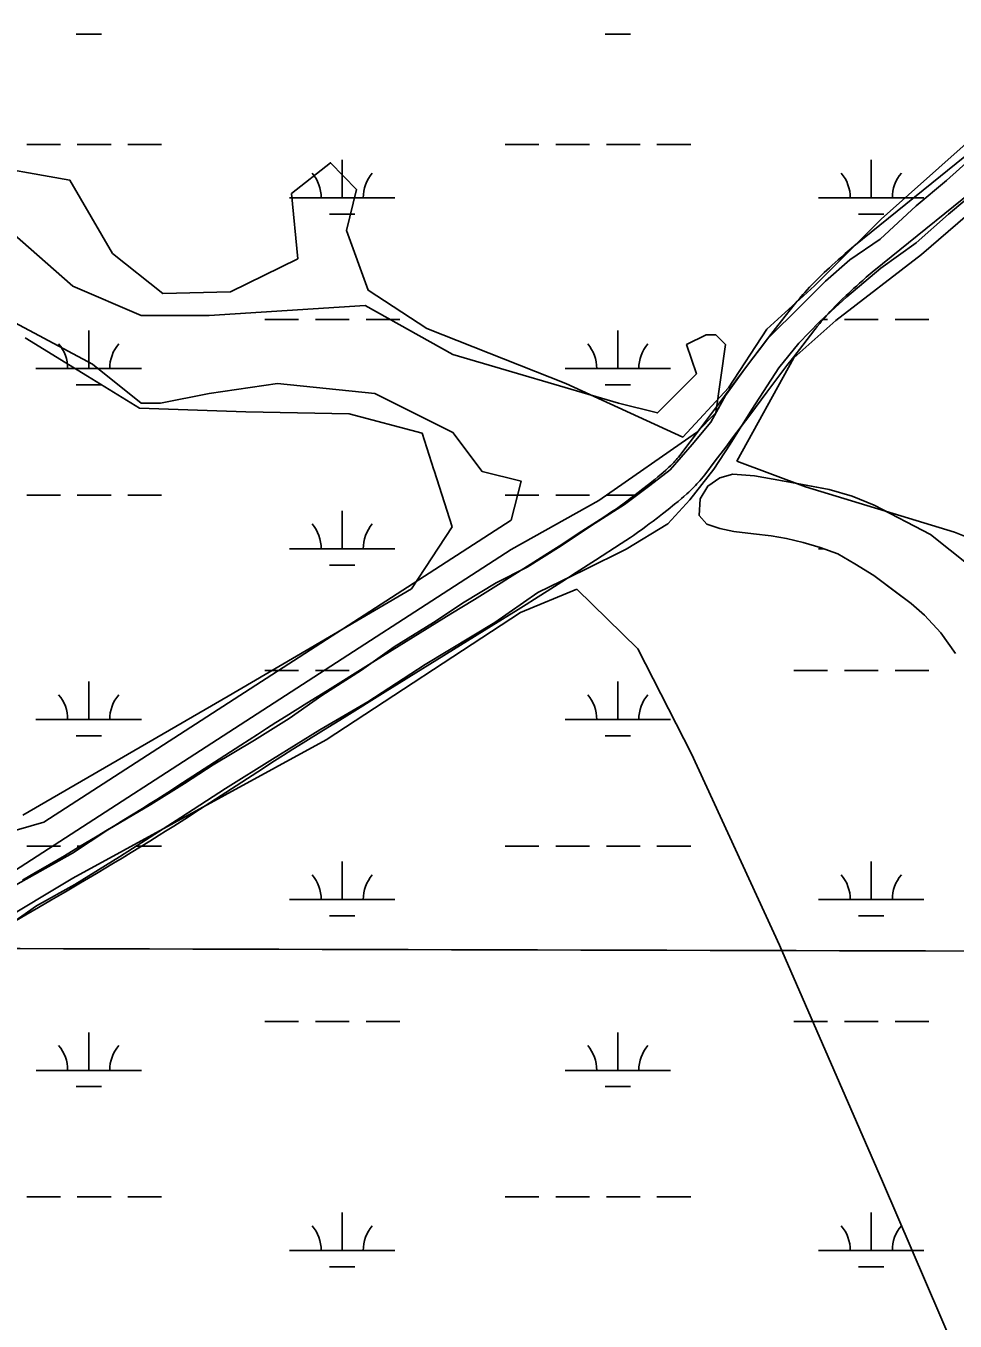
# Model space of a CAD drawing. Extents: x 3177185 to 3215018, y 812988 to 838321.
# Drawn here: x 3188654 to 3189536, y 824089 to 825317 of the extents above; entities that cross this region are included whole.
import ezdxf

# ---------------------------------------------------------------- set-up
doc = ezdxf.new("R2010")
doc.units = 0
for name, color, linetype in [('V-GRID-MAJR', 7, 'Continuous'), ('V-ROAD-CNTR', 7, 'Continuous'), ('V-SITE-VEGE', 7, 'Continuous'), ('V-TOPO-SHOR', 7, 'Continuous'), ('V-WETL-SWMP', 7, 'Continuous')]:
    doc.layers.add(name, color=color, linetype=linetype)

msp = doc.modelspace()

# ---------------------------------------------------------------- linework, layer by layer
at = {"layer": 'V-GRID-MAJR'}
msp.add_spline([(3181368.912, 824461.486), (3186603.869, 824447.399), (3191838.828, 824434.0750000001), (3197073.789, 824421.511), (3202308.752, 824409.709), (3207543.717, 824398.669), (3212778.683, 824388.39), (3212778.684, 824388.39)], degree=3, dxfattribs=at)
at = {"layer": 'V-ROAD-CNTR'}
for points in [[(3190435.223092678, 825879.569213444), (3189789.9223832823, 825391.195190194), (3189439.516084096, 825108.2157561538)], [(3190453.32705647, 825855.6472612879), (3189808.4023463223, 825367.5592374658), (3189458.3640464, 825084.875802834)], [(3189439.103084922, 825107.869756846), (3189435.168092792, 825104.451763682), (3189431.472100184, 825101.2167701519), (3189428.015107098, 825098.1657762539), (3189424.781113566, 825095.283782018), (3189421.760119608, 825092.5607874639), (3189418.938125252, 825089.988792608), (3189416.3041305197, 825087.5567974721), (3189413.846135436, 825085.2598020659), (3189411.5331400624, 825083.0708064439), (3189407.280148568, 825078.9688146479), (3189403.582155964, 825075.3058219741), (3189400.377162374, 825072.0548284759), (3189397.59916793, 825069.1688342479), (3189395.192172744, 825066.6138393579), (3189393.103176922, 825064.3518438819), (3189391.2691805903, 825062.32784793), (3189388.160186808, 825058.8118549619), (3189385.838191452, 825056.1098603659), (3189384.095194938, 825054.0358645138), (3189381.5542000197, 825050.9328707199), (3189379.0722049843, 825047.8058769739), (3189367.4062283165, 825032.8189069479), (3189358.716245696, 825021.5769294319), (3189352.217258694, 825013.1159463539), (3189342.52927807, 825000.4029717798), (3189337.696287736, 824994.0109845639), (3189332.88929735, 824987.615997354), (3189316.71932969, 824966.0190405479), (3189300.564362, 824944.441083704), (3189294.030375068, 824935.740101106), (3189284.1943947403, 824922.7211271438), (3189274.34941443, 824909.809152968), (3189273.1134169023, 824908.2351561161), (3189271.9574192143, 824906.832158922), (3189270.8384214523, 824905.527161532), (3189269.7624236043, 824904.3171639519), (3189268.7264256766, 824903.1911662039), (3189267.760427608, 824902.170168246), (3189265.7964315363, 824900.17317224), (3189264.058435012, 824898.4781756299), (3189262.49443814, 824897.005178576), (3189261.120440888, 824895.746181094), (3189258.567445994, 824893.479185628), (3189256.657449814, 824891.8361889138), (3189253.660455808, 824889.32819393), (3189250.600461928, 824886.8371989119), (3189244.677473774, 824882.0992083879), (3189239.478484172, 824878.001216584), (3189234.922493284, 824874.4642236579), (3189230.925501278, 824871.4102297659), (3189227.418508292, 824868.7722350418), (3189224.340514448, 824866.4892396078), (3189221.6585198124, 824864.527243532), (3189216.890529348, 824861.10325038), (3189213.3145365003, 824858.594255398), (3189210.638541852, 824856.751259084), (3189206.562550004, 824854.000264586), (3189202.433558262, 824851.286270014), (3189178.173606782, 824835.5863014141), (3189159.946643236, 824823.8433248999), (3189146.265670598, 824815.0763424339), (3189136.000691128, 824808.5343555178), (3189120.5607220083, 824798.762375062), (3189112.8397374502, 824793.9103847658), (3189105.0997529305, 824789.0723944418), (3189079.645803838, 824773.240426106), (3189057.352848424, 824759.416453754), (3188979.213004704, 824711.094550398), (3188940.1470828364, 824686.895598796), (3188920.621121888, 824674.7626230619), (3188901.1001609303, 824662.5956473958), (3188891.3691803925, 824656.4866596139), (3188882.266198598, 824650.7176711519), (3188873.7522156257, 824645.281682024), (3188857.862247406, 824635.0537024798), (3188802.53535806, 824599.157774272), (3188788.7153857, 824590.269792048), (3188778.336406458, 824583.6508052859), (3188770.5404220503, 824578.7188151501), (3188764.694433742, 824575.045822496), (3188755.892451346, 824569.562833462), (3188747.0644690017, 824564.1248443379), (3188738.337486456, 824558.797854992), (3188729.861503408, 824553.65386528), (3188721.643519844, 824548.6928752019), (3188705.643551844, 824539.105894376)], [(3189458.777045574, 825085.2218021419), (3189454.88405336, 825081.8398089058), (3189451.276060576, 825078.6828152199), (3189447.9210672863, 825075.721821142), (3189444.805073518, 825072.9438266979), (3189441.908079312, 825070.3328319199), (3189439.218084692, 825067.880836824), (3189436.7200896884, 825065.5748414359), (3189434.3980943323, 825063.405845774), (3189432.25909861, 825061.3808498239), (3189428.250106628, 825057.51285756), (3189424.8201134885, 825054.1178643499), (3189421.8671193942, 825051.120870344), (3189419.3251244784, 825048.480875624), (3189417.1321288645, 825046.151880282), (3189415.237132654, 825044.0998843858), (3189413.6211358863, 825042.31788795), (3189410.7741415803, 825039.0978943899), (3189408.698145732, 825036.681899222), (3189407.183148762, 825034.8799028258), (3189404.9081533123, 825032.1029083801), (3189402.658157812, 825029.2679140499), (3189391.112180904, 825014.4329437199), (3189382.4801981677, 825003.2649660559), (3189376.043211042, 824994.8859828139), (3189366.425230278, 824982.265008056), (3189361.652239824, 824975.951020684), (3189356.887249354, 824969.6120333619), (3189340.733281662, 824948.039076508), (3189324.5663139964, 824926.445119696), (3189317.9923271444, 824917.6901372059), (3189308.0903469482, 824904.5851634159), (3189298.075366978, 824891.4471896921), (3189296.48937015, 824889.429193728), (3189294.925373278, 824887.530197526), (3189293.43437626, 824885.7912010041), (3189292.010379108, 824884.1912042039), (3189290.6603818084, 824882.72320714), (3189289.3523844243, 824881.342209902), (3189286.968389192, 824878.915214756), (3189284.8143935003, 824876.8162189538), (3189282.9143972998, 824875.0272225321), (3189281.216400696, 824873.470225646), (3189278.311406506, 824870.891230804), (3189276.0674109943, 824868.9602346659), (3189272.758417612, 824866.192240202), (3189269.442424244, 824863.491245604), (3189263.333436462, 824858.6052553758), (3189257.962447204, 824854.3712638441), (3189253.226456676, 824850.696271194), (3189249.051465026, 824847.5062775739), (3189245.37447238, 824844.73828311), (3189242.13447886, 824842.335287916), (3189239.2644846, 824840.235292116), (3189234.2544946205, 824836.6392993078), (3189230.440502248, 824833.962304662), (3189227.538508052, 824831.9633086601), (3189223.192516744, 824829.0303145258), (3189218.821525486, 824826.1583202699), (3189194.447574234, 824810.3843518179), (3189176.162610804, 824798.60337538), (3189162.41963829, 824789.7983929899), (3189152.0846589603, 824783.2104061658), (3189136.5626900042, 824773.3864258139), (3189128.7697055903, 824768.490435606), (3189120.9717211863, 824763.616445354), (3189095.473772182, 824747.7564770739), (3189073.1468168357, 824733.910504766), (3188995.0009731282, 824685.584601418), (3188955.963051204, 824661.4036497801), (3188936.4730901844, 824649.292674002), (3188917.0101291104, 824637.161698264), (3188907.373148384, 824631.112710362), (3188898.3681663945, 824625.4057217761), (3188889.9421832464, 824620.0257325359), (3188874.144214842, 824609.857752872), (3188818.8133255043, 824573.957824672), (3188804.89535334, 824565.005842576), (3188794.42037429, 824558.3268559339), (3188786.54039005, 824553.340865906), (3188780.6044019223, 824549.611873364), (3188771.6904197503, 824544.05888447), (3188762.7464376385, 824538.5508954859), (3188753.9354552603, 824533.171906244), (3188745.3954723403, 824527.9899166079), (3188737.10548892, 824522.9849266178), (3188721.0635210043, 824513.3719458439)], [(3188705.694551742, 824539.135894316), (3188690.6615818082, 824530.2089121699), (3188676.5606100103, 824521.900928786), (3188663.316636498, 824514.1499442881), (3188650.8776613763, 824506.9139587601)], [(3188721.012521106, 824513.3419459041), (3188705.93555126, 824504.3889638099), (3188691.752579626, 824496.030980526), (3188678.4346062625, 824488.2379961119), (3188665.933631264, 824480.9660106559), (3188654.1996547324, 824474.176024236), (3188643.183676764, 824467.830036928)]]:
    msp.add_lwpolyline(points, dxfattribs=at)
at = {"layer": 'V-SITE-VEGE'}
for p, q in [((3189503.8370000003, 825100.291), (3189632.64, 825211.657)), ((3189422.466, 825037.577), (3189503.8370000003, 825100.291)), ((3189382.4790000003, 825002.333), (3189422.466, 825037.577)), ((3188653.376, 825021.185), (3188712.426, 824985.003)), ((3189328.59, 824904.24), (3189382.4790000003, 825002.333)), ((3188712.426, 824985.003), (3188761.779, 824954.564)), ((3188761.779, 824954.564), (3188862.8540000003, 824951.066)), ((3188862.8540000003, 824951.0659999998), (3188960.812, 824949.3089999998)), ((3188960.812, 824949.309), (3189029.955, 824930.7930000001)), ((3189029.955, 824930.7930000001), (3189041.057, 824896.22)), ((3189041.057, 824896.22), (3189041.286, 824895.5039999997)), ((3189393.737, 824879.8359999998), (3189328.59, 824904.2399999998)), ((3189041.286, 824895.5039999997), (3189058.463, 824842.0199999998)), ((3189535.0100000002, 824836.8649999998), (3189393.737, 824879.8359999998)), ((3189058.463, 824842.0199999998), (3189019.856, 824783.3159999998)), ((3189618.916, 824803.806), (3189535.0100000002, 824836.8649999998)), ((3189019.856, 824783.3159999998), (3188846.1040000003, 824681.496)), ((3189123.378, 824760.714), (3189176.608, 824783.001)), ((3189176.608, 824783.001), (3189234.576, 824726.202)), ((3188939.093, 824640.024), (3189123.378, 824760.714)), ((3189234.576, 824726.202), (3189285.463, 824626.73)), ((3188846.1040000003, 824681.496), (3188651.3370000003, 824568.5199999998)), ((3188698.801, 824508.944), (3188939.093, 824640.024)), ((3189285.463, 824626.73), (3189369.073, 824445.316)), ((3188467.592, 824370.1489999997), (3188698.801, 824508.944)), ((3189369.073, 824445.316), (3189466.596, 824221.187)), ((3189466.596, 824221.187), (3189548.09, 824032.081))]:
    msp.add_line(p, q, dxfattribs=at)
msp.add_lwpolyline([(3189545.969, 825205.434), (3189465.552, 825133.643), (3189402.1380000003, 825070.659), (3189356.975, 825029.31), (3189320.627, 824973.9010000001), (3189277.361, 824927.174), (3189166.327, 824978.0260000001), (3189034.3170000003, 825029.957), (3188978.732, 825066.309), (3188958.3850000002, 825123.0430000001), (3188967.826, 825161.86), (3188943.0840000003, 825187.225), (3188906.096, 825157.998), (3188912.039, 825096.261), (3188848.344, 825065.006), (3188784.0160000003, 825063.229), (3188736.415, 825101.295), (3188695.809, 825170.728), (3188602.9080000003, 825187.041), (3188515.966, 825234.5480000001), (3188441.789, 825249.781), (3188361.315, 825323.802)], dxfattribs=at)
at = {"layer": 'V-TOPO-SHOR'}
for points in [[(3188624.7866076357, 825134.9158145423), (3188698.719519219, 825070.224516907), (3188763.4108168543, 825042.4996750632), (3188828.10211449, 825042.4996750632), (3188975.967937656, 825051.741289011), (3189059.142463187, 825005.5332192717), (3189216.2499003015, 824959.3251495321), (3189253.2163560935, 824950.0835355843), (3189290.182811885, 824987.0499913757), (3189280.941197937, 825014.7748332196), (3189299.424425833, 825024.0164471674), (3189308.6660397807, 825024.0164471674), (3189317.9076537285, 825014.7748332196), (3189308.6660397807, 824950.0835355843), (3189290.182811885, 824931.6003076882), (3189197.766672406, 824866.9090100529), (3189114.5921468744, 824820.7009403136), (3188643.2698355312, 824515.7276800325)], [(3188606.3033797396, 824543.4525218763), (3188670.9946773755, 824561.9357497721), (3189114.5921468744, 824848.4257821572), (3189123.833760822, 824885.392237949), (3189086.867305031, 824894.6338518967), (3189059.142463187, 824931.6003076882), (3188985.209551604, 824968.56676348), (3188892.7934121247, 824977.8083774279), (3188828.10211449, 824968.56676348), (3188781.8940447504, 824959.3251495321), (3188763.4108168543, 824959.3251495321), (3188717.202747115, 824996.2916053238), (3188578.5785378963, 825070.224516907)], [(3189549.723, 824805.175), (3189512.261, 824834.811), (3189458.879, 824862.584), (3189438.051, 824870.964), (3189416.0840000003, 824877.4500000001), (3189390.702, 824882.0480000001), (3189371.7600000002, 824885.497), (3189345.24, 824890.478), (3189324.776, 824892.034), (3189312.2630000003, 824888.6510000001), (3189300.878, 824880.715), (3189293.653, 824868.601), (3189292.862, 824852.684), (3189300.049, 824844.711), (3189312.546, 824840.519), (3189325.804, 824837.459), (3189344.372, 824835.528), (3189361.042, 824833.599), (3189375.819, 824830.916), (3189391.349, 824827.094), (3189407.636, 824822.515), (3189424.299, 824816.416), (3189440.576, 824806.909), (3189458.367, 824795.885), (3189480.316, 824779.544), (3189493.937, 824769.283), (3189506.424, 824758.267), (3189521.927, 824741.562), (3189535.911, 824721.8250000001)]]:
    msp.add_lwpolyline(points, dxfattribs=at)
at = {"layer": 'V-WETL-SWMP'}
for p, q in [((3188701.7031288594, 825309.2900609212), (3188725.7031215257, 825309.2900609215)), ((3189203.6109754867, 825309.2900609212), (3189227.6109681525, 825309.2900609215)), ((3188654.859143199, 825204.650060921), (3188686.8591334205, 825204.6500609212)), ((3188702.859128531, 825204.6500609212), (3188734.8591187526, 825204.6500609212)), ((3188750.8591138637, 825204.6500609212), (3188782.8591040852, 825204.6500609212)), ((3189108.7670044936, 825204.6500609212), (3189140.766994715, 825204.6500609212)), ((3189156.766989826, 825204.650060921), (3189188.766980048, 825204.6500609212)), ((3189204.7669751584, 825204.6500609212), (3189236.76696538, 825204.6500609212)), ((3189252.7669604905, 825204.6500609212), (3189284.7669507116, 825204.6500609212)), ((3188954.1750517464, 825153.9080609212), (3188954.175051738, 825189.9080609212)), ((3189456.0828983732, 825153.9080609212), (3189456.0828983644, 825189.9080609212)), ((3188904.1750670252, 825153.9080609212), (3189004.1750364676, 825153.9080609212)), ((3189406.0829136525, 825153.9080609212), (3189506.0828830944, 825153.9080609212)), ((3188942.1750554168, 825138.4770609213), (3188966.1750480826, 825138.4770609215)), ((3189444.082902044, 825138.4770609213), (3189468.0828947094, 825138.4770609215)), ((3188880.7670742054, 825038.4760609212), (3188912.7670644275, 825038.4760609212)), ((3188928.767059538, 825038.4760609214), (3188960.767049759, 825038.4760609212)), ((3188976.76704487, 825038.4760609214), (3189008.7670350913, 825038.4760609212)), ((3189409.266178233, 825038.4802656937), (3189414.6877455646, 825038.4802656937)), ((3189430.6877351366, 825038.480265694), (3189462.687714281, 825038.4802656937)), ((3189478.6877038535, 825038.480265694), (3189510.6876829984, 825038.4802656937)), ((3188713.703125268, 824992.0460609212), (3188713.7031252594, 825028.0460609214)), ((3189215.6109718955, 824992.0460609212), (3189215.6109718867, 825028.0460609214)), ((3188663.703140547, 824992.0460609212), (3188763.703109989, 824992.0460609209)), ((3189165.6109871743, 824992.0460609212), (3189265.610956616, 824992.0460609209)), ((3188701.7031289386, 824976.6150609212), (3188725.7031216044, 824976.6150609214)), ((3189203.6109755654, 824976.6150609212), (3189227.610968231, 824976.6150609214)), ((3188654.8591432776, 824871.9750609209), (3188686.859133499, 824871.9750609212)), ((3188702.8591286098, 824871.9750609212), (3188734.859118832, 824871.9750609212)), ((3188750.8591139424, 824871.9750609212), (3188782.859104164, 824871.9750609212)), ((3189108.767004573, 824871.9750609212), (3189140.766994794, 824871.9750609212)), ((3189156.766989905, 824871.9750609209), (3189188.7669801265, 824871.9750609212)), ((3189204.766975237, 824871.9750609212), (3189233.64785889, 824871.9750609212)), ((3188954.175051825, 824821.2330609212), (3188954.1750518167, 824857.2330609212)), ((3188904.175067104, 824821.2330609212), (3189004.1750365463, 824821.2330609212)), ((3189406.0959815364, 824821.2373594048), (3189411.119955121, 824821.2373594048)), ((3188942.1750554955, 824805.8020609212), (3188966.1750481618, 824805.8020609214)), ((3188880.767074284, 824705.8010609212), (3188912.7670645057, 824705.8010609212)), ((3188928.7670596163, 824705.8010609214), (3188960.767049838, 824705.8010609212)), ((3189382.688119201, 824705.8054091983), (3189414.688098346, 824705.8054091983)), ((3189430.688087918, 824705.8054091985), (3189462.6880670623, 824705.8054091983)), ((3189478.6880566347, 824705.8054091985), (3189510.6880357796, 824705.8054091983)), ((3188713.703125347, 824659.3710609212), (3188713.703125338, 824695.3710609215)), ((3189215.6242773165, 824659.3754292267), (3189215.624239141, 824695.3754136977)), ((3188663.703140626, 824659.3710609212), (3188763.7031100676, 824659.371060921)), ((3189165.624309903, 824659.3754292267), (3189265.6242447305, 824659.3754292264)), ((3188701.703129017, 824643.9400609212), (3188725.703121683, 824643.9400609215)), ((3189203.6243015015, 824643.9444358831), (3189227.624285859, 824643.9444358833)), ((3188654.8591433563, 824539.300060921), (3188686.859133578, 824539.3000609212)), ((3188702.859128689, 824539.3000609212), (3188708.6172356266, 824539.3000609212)), ((3188758.7165657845, 824539.3044810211), (3188782.8726866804, 824539.3044810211)), ((3189108.7804742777, 824539.3044810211), (3189140.7804534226, 824539.3044810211)), ((3189156.7804429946, 824539.3044810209), (3189188.7804221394, 824539.3044810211)), ((3189204.780411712, 824539.3044810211), (3189236.780390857, 824539.3044810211)), ((3189252.7803804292, 824539.3044810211), (3189284.780359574, 824539.3044810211)), ((3188954.188628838, 824488.5625029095), (3188954.188590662, 824524.5624873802)), ((3189456.0963017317, 824488.5625029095), (3189456.096263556, 824524.5624873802)), ((3188904.1886614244, 824488.5625029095), (3189004.188596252, 824488.5625029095)), ((3189406.0963343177, 824488.5625029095), (3189506.0962691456, 824488.5625029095)), ((3188942.1886530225, 824473.1315095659), (3188966.1886373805, 824473.1315095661)), ((3189444.096325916, 824473.1315095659), (3189468.096310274, 824473.1315095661)), ((3188880.7807990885, 824373.1305527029), (3188912.7807782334, 824373.1305527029)), ((3188928.780767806, 824373.1305527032), (3188960.7807469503, 824373.1305527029)), ((3188976.7807365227, 824373.1305527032), (3189008.780715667, 824373.1305527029)), ((3189382.6884719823, 824373.1305527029), (3189414.688451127, 824373.1305527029)), ((3189430.688440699, 824373.1305527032), (3189462.6884198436, 824373.1305527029)), ((3189478.6884094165, 824373.1305527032), (3189510.688388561, 824373.1305527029)), ((3188713.7169572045, 824326.7005727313), (3188713.7169190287, 824362.7005572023)), ((3189215.6246300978, 824326.7005727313), (3189215.6245919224, 824362.7005572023)), ((3188663.716989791, 824326.7005727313), (3188763.7169246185, 824326.7005727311)), ((3189165.6246626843, 824326.7005727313), (3189265.6245975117, 824326.7005727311)), ((3188701.716981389, 824311.2695793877), (3188725.716965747, 824311.269579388)), ((3189203.624654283, 824311.2695793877), (3189227.6246386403, 824311.269579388)), ((3188654.8731228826, 824206.6296245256), (3188686.873102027, 824206.6296245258)), ((3188702.8730915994, 824206.6296245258), (3188734.873070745, 824206.6296245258)), ((3188750.8730603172, 824206.6296245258), (3188782.8730394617, 824206.6296245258)), ((3189108.780827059, 824206.6296245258), (3189140.780806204, 824206.6296245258)), ((3189156.780795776, 824206.6296245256), (3189188.7807749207, 824206.6296245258)), ((3189204.780764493, 824206.6296245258), (3189236.780743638, 824206.6296245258)), ((3189252.7807332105, 824206.6296245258), (3189284.7807123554, 824206.6296245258)), ((3188954.188981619, 824155.8876464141), (3188954.1889434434, 824191.8876308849)), ((3189456.096654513, 824155.8876464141), (3189456.096616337, 824191.8876308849)), ((3188904.1890142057, 824155.8876464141), (3189004.188949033, 824155.8876464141)), ((3189406.096687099, 824155.8876464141), (3189506.096621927, 824155.8876464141)), ((3188942.189005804, 824140.4566530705), (3188966.1889901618, 824140.4566530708)), ((3189444.096678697, 824140.4566530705), (3189468.0966630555, 824140.4566530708))]:
    msp.add_line(p, q, dxfattribs=at)
for points in [[(3189558.207, 825197.822), (3189527.504, 825170.476), (3189498.646, 825146.278), (3189464.433, 825114.911), (3189435.585, 825095.179), (3189412.7770000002, 825075.085), (3189389.877, 825052.101), (3189357.764, 825020.204), (3189336.693, 824992.664), (3189317.727, 824966.607), (3189303.928, 824941.241), (3189286.285, 824920.1730000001), (3189265.309, 824896.135), (3189246.015, 824881.2000000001), (3189221.898, 824863.21), (3189194.1920000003, 824845.577), (3189161.9250000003, 824823.926), (3189129.661, 824803.938), (3189100.296, 824789.024), (3189069.787, 824770.696), (3189040.677, 824751.403), (3189003.415, 824728.273), (3188972.6350000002, 824706.005), (3188934.759, 824682.176), (3188903.717, 824660.172), (3188870.839, 824639.835), (3188831.826, 824616.446), (3188804.469, 824598.55), (3188772.556, 824578.912), (3188731.703, 824554.826), (3188698.471, 824532.476), (3188662.2660000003, 824512.321), (3188625.798, 824492.166)], [(3188618.961, 824451.192), (3188664.098, 824482.653), (3188700.457, 824502.863), (3188743.0700000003, 824529.215), (3188800.96, 824566.545), (3188843.401, 824593.937), (3188888.184, 824621.758), (3188932.88, 824649.579), (3188978.613, 824676.185), (3189032.773, 824711.615), (3189098.9020000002, 824751.182), (3189139.699, 824779.704), (3189184.122, 824801.198), (3189223.423, 824820.848), (3189262.937, 824845), (3189283.917, 824867.497), (3189306.6040000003, 824896.85), (3189322.0640000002, 824920.5160000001), (3189342.708, 824953.17), (3189368.534, 824992.762), (3189387.289, 825016.154), (3189406.929, 825036.337), (3189432.811, 825060.071), (3189465.204, 825087.267), (3189498.571, 825111.432), (3189529.272, 825138.631), (3189562.2, 825165.914)], [(3189549.722, 824805.175), (3189512.261, 824834.811), (3189458.88, 824862.584), (3189438.052, 824870.964), (3189416.0840000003, 824877.451), (3189371.759, 824885.498), (3189345.24, 824890.478), (3189324.7770000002, 824892.035), (3189312.264, 824888.65), (3189300.878, 824880.714), (3189293.653, 824868.601), (3189292.863, 824852.685), (3189300.048, 824844.712), (3189312.546, 824840.518), (3189325.805, 824837.459), (3189344.3710000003, 824835.527), (3189361.043, 824833.599), (3189375.818, 824830.916), (3189391.349, 824827.095), (3189407.636, 824822.514), (3189424.299, 824816.417), (3189440.577, 824806.91), (3189458.367, 824795.884), (3189493.938, 824769.283), (3189506.423, 824758.267), (3189521.928, 824741.561), (3189535.911, 824721.8250000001)]]:
    msp.add_lwpolyline(points, dxfattribs=at)
for centre, radius, start, end in [((3188898.9321325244, 825154.3828641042), 35.24628790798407, 359.22817970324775, 40.77183803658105), ((3189009.4179709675, 825154.3828641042), 35.24628790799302, 139.22817717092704, 180.77183550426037), ((3189400.8399791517, 825154.3828641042), 35.24628790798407, 359.22817970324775, 40.77183803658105), ((3189511.325817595, 825154.3828641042), 35.24628790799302, 139.22817717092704, 180.77183550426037), ((3188658.4602060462, 824992.5208641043), 35.24628790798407, 359.22817970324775, 40.77183803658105), ((3188768.946044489, 824992.5208641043), 35.24628790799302, 139.22817717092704, 180.77183550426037), ((3189160.3680526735, 824992.5208641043), 35.24628790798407, 359.22817970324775, 40.77183803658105), ((3189270.853891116, 824992.5208641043), 35.24628790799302, 139.22817717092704, 180.77183550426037), ((3188898.9321326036, 824821.7078641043), 35.24628790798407, 359.22817970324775, 40.77183803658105), ((3189009.417971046, 824821.7078641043), 35.24628790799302, 139.22817717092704, 180.77183550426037), ((3188658.460206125, 824659.8458641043), 35.24628790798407, 359.22817970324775, 40.77183803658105), ((3188768.9460445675, 824659.8458641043), 35.24628790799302, 139.22817717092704, 180.77183550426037), ((3189160.381376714, 824659.8502322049), 35.24628790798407, 359.22817978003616, 40.77183811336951), ((3189270.8671769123, 824659.8502322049), 35.24628790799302, 139.2281771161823, 180.77183544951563), ((3188898.9457282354, 824489.0373058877), 35.24628790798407, 359.22817978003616, 40.77183811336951), ((3189009.4315284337, 824489.0373058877), 35.24628790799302, 139.2281771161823, 180.77183544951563), ((3189400.8534011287, 824489.0373058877), 35.24628790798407, 359.22817978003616, 40.77183811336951), ((3189511.3392013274, 824489.0373058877), 35.24628790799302, 139.2281771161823, 180.77183544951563), ((3188658.4740566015, 824327.1753757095), 35.24628790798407, 359.22817978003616, 40.77183811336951), ((3188768.9598568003, 824327.1753757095), 35.24628790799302, 139.2281771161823, 180.77183544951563), ((3189160.3817294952, 824327.1753757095), 35.24628790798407, 359.22817978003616, 40.77183811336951), ((3189270.8675296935, 824327.1753757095), 35.24628790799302, 139.2281771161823, 180.77183544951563), ((3188898.9460810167, 824156.3624493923), 35.24628790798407, 359.22817978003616, 40.77183811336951), ((3189009.431881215, 824156.3624493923), 35.24628790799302, 139.2281771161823, 180.77183544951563), ((3189400.85375391, 824156.3624493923), 35.24628790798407, 359.22817978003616, 40.77183811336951), ((3189511.3395541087, 824156.3624493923), 35.24628790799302, 139.2281771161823, 180.77183544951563)]:
    msp.add_arc(centre, radius, start, end, dxfattribs=at)

doc.saveas('drawing.dxf')
